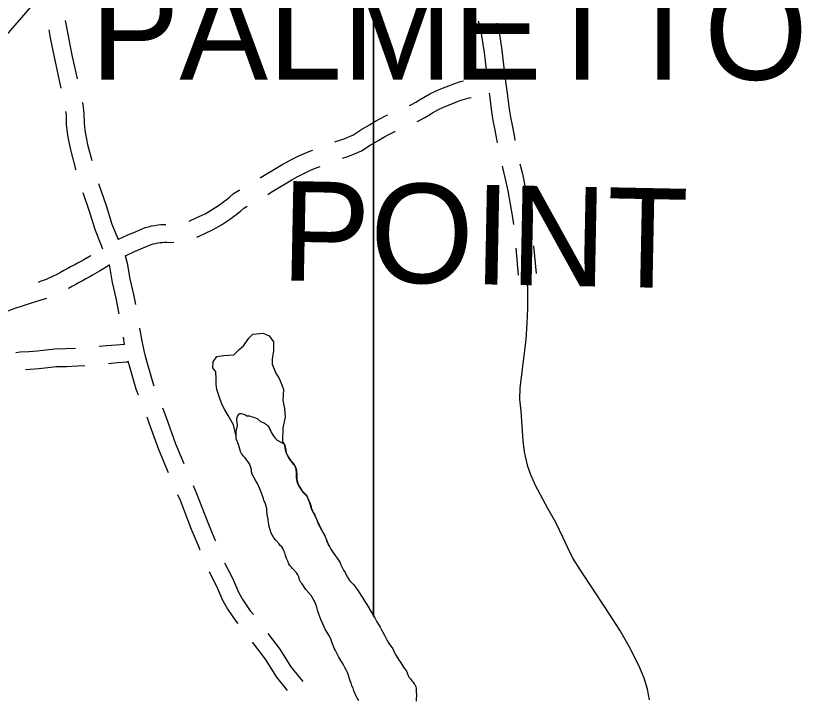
# Model space of a CAD drawing. Extents: x 3172231 to 3210228, y 940198 to 965780.
# Drawn here: x 3194436 to 3195755, y 958746 to 959893 of the extents above; entities that cross this region are included whole.
import ezdxf

# ---------------------------------------------------------------- set-up
doc = ezdxf.new("R2010")
doc.units = 0
for name, color, linetype in [('V-ROAD-CNTR', 7, 'Continuous'), ('V-SITE-VEGE', 7, 'Continuous'), ('V-TOPO-BNDY', 7, 'Continuous'), ('V-TOPO-GNAM-IDEN', 7, 'Continuous'), ('V-TOPO-SHOR', 7, 'Continuous')]:
    doc.layers.add(name, color=color, linetype=linetype)

msp = doc.modelspace()

# ---------------------------------------------------------------- linework, layer by layer
at = {"layer": 'V-ROAD-CNTR'}
for p, q in [((3195275.58, 959503.142), (3195279.661, 959457.863)), ((3195305.35, 959507.042), (3195309.539, 959460.555))]:
    msp.add_line(p, q, dxfattribs=at)
for points in [[(3194519.09, 959885.585), (3194523.347, 959862.254), (3194529.972, 959830.259), (3194539.183, 959787.634)], [(3195212.471, 959884.739), (3195215.026, 959874.08), (3195217.908, 959860.031), (3195220.382, 959845.875), (3195222.435, 959831.652), (3195224.094, 959817.166), (3195226.774, 959793.577)], [(3195244.227, 959880.956), (3195244.314, 959880.592), (3195247.384, 959865.629), (3195250.01, 959850.601), (3195252.191, 959835.502), (3195253.9, 959820.566), (3195257.134, 959792.106), (3195258.351, 959782.83)], [(3194491.472, 959869.817), (3194493.899, 959856.518), (3194500.622, 959824.049), (3194510.204, 959779.707), (3194511.631, 959771.879)], [(3195097.198, 959742.832), (3195101.654, 959745.123), (3195107.936, 959748.583), (3195114.111, 959752.216), (3195120.735, 959756.374), (3195131.1, 959762.037), (3195141.627, 959767.176), (3195152.38, 959771.827), (3195162.943, 959775.828), (3195171.562, 959779.176), (3195180.847, 959782.183), (3195187.896, 959784.025)], [(3195258.351, 959782.829), (3195260.866, 959763.636), (3195262.523, 959749.917), (3195264.462, 959736.481), (3195266.71, 959723.093), (3195269.305, 959709.567), (3195273.146, 959689.09), (3195274.155, 959684.125)], [(3195230.67, 959763.172), (3195231.1, 959759.888), (3195232.781, 959745.975), (3195234.818, 959731.853), (3195237.182, 959717.781), (3195239.831, 959703.975), (3195243.702, 959683.336), (3195244.337, 959680.214)], [(3194547.467, 959748.542), (3194548.513, 959744.923), (3194550.561, 959729.558), (3194551.011, 959712.275), (3194551.99, 959701.492), (3194553.106, 959694.895), (3194556.682, 959677.467), (3194563.843, 959650.262)], [(3195109.918, 959715.639), (3195115.752, 959718.639), (3195122.782, 959722.511), (3195129.695, 959726.578), (3195135.915, 959730.482), (3195144.88, 959735.379), (3195154.169, 959739.914), (3195163.654, 959744.017), (3195173.689, 959747.818), (3195181.622, 959750.9), (3195189.267, 959753.375), (3195197.038, 959755.406), (3195200.813, 959756.165)], [(3194519.864, 959732.799), (3194520.613, 959727.18), (3194521.047, 959710.527), (3194522.218, 959697.628), (3194523.614, 959689.377), (3194527.46, 959670.629), (3194536.661, 959635.673), (3194536.969, 959634.653)], [(3194971.921, 959681.639), (3194982.063, 959685.184), (3194987.528, 959687.034), (3194992.622, 959688.966), (3194997.652, 959691.08), (3195001.948, 959693.073), (3195015.48, 959701.655), (3195030.106, 959710.334), (3195039.137, 959715.698), (3195048.586, 959720.872), (3195058.207, 959725.714), (3195060.575, 959726.804)], [(3194984.669, 959654.315), (3194991.823, 959656.816), (3194997.66, 959658.792), (3195003.756, 959661.104), (3195009.778, 959663.634), (3195016.356, 959666.685), (3195031.172, 959676.083), (3195045.42, 959684.538), (3195054.005, 959689.636), (3195062.538, 959694.308), (3195071.229, 959698.682), (3195073.286, 959699.629)], [(3194846.425, 959621.17), (3194847.976, 959622.339), (3194884.369, 959643.978), (3194892.828, 959648.753), (3194901.471, 959653.307), (3194910.249, 959657.615), (3194919.272, 959661.717), (3194929.809, 959665.919), (3194934.629, 959667.754)], [(3195252.647, 959641.088), (3195257.215, 959621.647), (3195261.933, 959599.39), (3195266.135, 959577.035), (3195269.819, 959554.588), (3195271.459, 959542.919)], [(3195282.542, 959645.015), (3195286.495, 959628.189), (3195291.353, 959605.272), (3195295.683, 959582.235), (3195299.479, 959559.106), (3195301.206, 959546.817)], [(3194859.496, 959593.454), (3194864.722, 959597.393), (3194899.411, 959618.02), (3194907.196, 959622.415), (3194915.073, 959626.565), (3194923.067, 959630.487), (3194931.042, 959634.113), (3194940.703, 959637.965), (3194947.373, 959640.505)], [(3194575.179, 959611.906), (3194575.802, 959609.843), (3194587.833, 959574.741), (3194597.65, 959543.583), (3194606.721, 959520.706), (3194608.096, 959517.53)], [(3194548.692, 959596.413), (3194559.333, 959565.369), (3194569.362, 959533.533), (3194579.005, 959509.216), (3194582.042, 959502.199)], [(3194727.489, 959548.747), (3194739.902, 959554.666), (3194753.945, 959561.098), (3194766.006, 959568.149), (3194777.932, 959575.771), (3194783.447, 959579.905), (3194789.158, 959584.4), (3194794.752, 959589.025), (3194801.453, 959594.838), (3194811.439, 959600.589), (3194812.06, 959600.978)], [(3194740.196, 959521.57), (3194752.606, 959527.488), (3194767.797, 959534.446), (3194781.66, 959542.551), (3194795.03, 959551.095), (3194801.725, 959556.113), (3194807.996, 959561.05), (3194814.14, 959566.129), (3194818.929, 959570.282), (3194824.843, 959573.689)], [(3194608.274, 959517.961), (3194608.871, 959518.242), (3194623.481, 959524.837), (3194638.187, 959531.22), (3194653.654, 959537.658), (3194659.171, 959539.263), (3194664.297, 959540.499), (3194669.484, 959541.499), (3194674.72, 959542.26), (3194679.993, 959542.777), (3194685.271, 959543.048), (3194688.19, 959543.065)], [(3194619.852, 959490.254), (3194621.423, 959490.992), (3194635.625, 959497.405), (3194649.923, 959503.61), (3194663.64, 959509.32), (3194666.881, 959510.263), (3194670.655, 959511.173), (3194674.484, 959511.911), (3194678.344, 959512.472), (3194682.225, 959512.853), (3194686.127, 959513.052), (3194690.026, 959513.075), (3194695.14, 959512.866), (3194701.263, 959513.345)], [(3194562.465, 959490.967), (3194560.939, 959490.008), (3194550.455, 959483.736), (3194545.207, 959480.916), (3194539.609, 959477.897), (3194533.99, 959474.857), (3194528.35, 959471.797), (3194522.699, 959468.722), (3194517.044, 959465.636), (3194511.397, 959462.541), (3194506.077, 959459.62), (3194496.721, 959455.028), (3194487.147, 959450.837), (3194477.405, 959447.069), (3194473.778, 959445.845)], [(3194620.125, 959490.792), (3194623.184, 959478.133), (3194627.463, 959451.694), (3194633.798, 959425.644), (3194636.915, 959408.507)], [(3194593.584, 959475.28), (3194587.69, 959471.391), (3194576.627, 959464.434), (3194565.263, 959457.636), (3194559.427, 959454.5), (3194553.867, 959451.501), (3194548.28, 959448.479), (3194542.672, 959445.437), (3194537.055, 959442.38), (3194531.438, 959439.314), (3194525.825, 959436.239), (3194524.101, 959435.292)], [(3194593.195, 959474.515), (3194593.754, 959472.205), (3194598.035, 959445.744), (3194604.44, 959419.41), (3194609.223, 959393.114)], [(3195499.777, 958745.186), (3195496.709, 958762.964), (3195491.009, 958781.314), (3195482, 958802.325), (3195465.854, 958834.481), (3195450.367, 958861.637), (3195425.246, 958899.959), (3195384.065, 958962.392), (3195371.306, 958982.872), (3195362.823, 958999.994), (3195354.758, 959017.113), (3195342.587, 959042.445), (3195329.295, 959066.257), (3195308.754, 959104.548), (3195300.556, 959122.638), (3195295.522, 959136.823), (3195290.144, 959161.274), (3195287.635, 959179.743), (3195284.374, 959229.564), (3195282.433, 959249.692), (3195282.976, 959267.999), (3195289.736, 959322.885), (3195292.972, 959349.081), (3195294.414, 959377.094), (3195295.559, 959402.194), (3195295.493, 959432.714), (3195294.6, 959459.209)], [(3194487.68, 959418.878), (3194487.617, 959418.853), (3194476.543, 959415.116), (3194462.326, 959410.904), (3194448.558, 959406.574), (3194434.856, 959402.022), (3194422.448, 959397.668), (3194414.54, 959393.089), (3194405.006, 959387.987), (3194395.302, 959383.196), (3194394.782, 959382.961)], [(3194643.995, 959369.139), (3194647.83, 959347.016), (3194651.249, 959331.487), (3194653.328, 959322.047), (3194666.12, 959276.898), (3194667.999, 959272.207)], [(3194616.219, 959353.731), (3194618.297, 959341.738)], [(3194576.034, 959338.558), (3194588.947, 959339.688), (3194604.487, 959340.957), (3194618.771, 959342.04)], [(3194436.605, 959328.245), (3194443.367, 959329.054), (3194458.215, 959329.954), (3194472.466, 959331.081), (3194486.696, 959332.474), (3194501.726, 959334.224), (3194520.299, 959334.65), (3194536.234, 959335.381)], [(3194591.742, 959309.816), (3194606.843, 959311.049), (3194622.224, 959312.216), (3194626.005, 959312.481)], [(3194624.485, 959313.795), (3194637.686, 959267.206), (3194641.695, 959257.196)], [(3194452.314, 959299.541), (3194460.305, 959300.026), (3194475.11, 959301.197), (3194489.892, 959302.644), (3194503.81, 959304.264), (3194521.331, 959304.666), (3194539.707, 959305.509), (3194551.964, 959306.358)], [(3194682.408, 959234.895), (3194687.833, 959220.338), (3194704.594, 959174.733), (3194718.15, 959141.516)], [(3194656.001, 959219.845), (3194659.697, 959209.926), (3194676.618, 959163.887), (3194691.87, 959126.515)], [(3194733.96, 959104.773), (3194739.699, 959091.507), (3194758.711, 959042.358), (3194769.937, 959015.385), (3194771.29, 959012.015)], [(3194707.75, 959089.802), (3194711.931, 959080.135), (3194730.869, 959031.182), (3194742.167, 959004.033), (3194744.988, 958997.006)], [(3194786.841, 958975.176), (3194791.964, 958964.179), (3194800.192, 958948.918), (3194809.939, 958925.731), (3194817.491, 958912.526), (3194829.909, 958894.498), (3194834.99, 958887.967)], [(3194760.704, 958960.238), (3194765.142, 958950.715), (3194773.098, 958935.956), (3194782.991, 958912.423), (3194792.073, 958896.542), (3194805.697, 958876.764), (3194808.698, 958872.906)], [(3194859.505, 958856.36), (3194879.297, 958830.155), (3194898.143, 958800.364), (3194918.159, 958775.513)], [(3194833.258, 958841.334), (3194833.303, 958841.276), (3194854.609, 958813.067), (3194873.705, 958782.88), (3194891.805, 958760.407)]]:
    msp.add_lwpolyline(points, dxfattribs=at)
at = {"layer": 'V-SITE-VEGE'}
for p, q in [((3195036.827, 962128.822), (3195036.827, 958885.586)), ((3195036.827, 958885.586), (3195038.934, 958882.328)), ((3195038.934, 958882.328), (3195040.832, 958879.096)), ((3195040.832, 958879.096), (3195042.502, 958875.862)), ((3195042.502, 958875.862), (3195046.297, 958869.866)), ((3195046.297, 958869.866), (3195047.96, 958866.863)), ((3195047.96, 958866.863), (3195049.872, 958862.704)), ((3195049.872, 958862.704), (3195052.246, 958858.78)), ((3195052.246, 958858.78), (3195054.867, 958853.468)), ((3195054.867, 958853.468), (3195059.15, 958845.613)), ((3195059.15, 958845.613), (3195061.059, 958841.685)), ((3195061.059, 958841.685), (3195063.184, 958838.923)), ((3195063.184, 958838.923), (3195068.872, 958830.391)), ((3195068.872, 958830.391), (3195070.776, 958826.694)), ((3195070.776, 958826.694), (3195071.497, 958824.845)), ((3195071.497, 958824.845), (3195072.208, 958823.69)), ((3195072.208, 958823.69), (3195074.117, 958819.762)), ((3195074.117, 958819.762), (3195078.139, 958813.998)), ((3195078.139, 958813.998), (3195079.572, 958811.228)), ((3195079.572, 958811.228), (3195081.231, 958808.459)), ((3195081.231, 958808.459), (3195088.336, 958798.085)), ((3195088.336, 958798.085), (3195090.935, 958794.862)), ((3195090.935, 958794.862), (3195092.36, 958792.091)), ((3195092.36, 958792.091), (3195093.8, 958788.62)), ((3195093.8, 958788.62), (3195094.767, 958785.609)), ((3195094.767, 958785.609), (3195096.434, 958782.375)), ((3195096.434, 958782.375), (3195096.907, 958781.685)), ((3195096.907, 958781.685), (3195098.787, 958780.079)), ((3195098.787, 958780.079), (3195101.152, 958776.858)), ((3195101.152, 958776.858), (3195103.274, 958774.556)), ((3195103.274, 958774.556), (3195105.166, 958771.789)), ((3195105.166, 958771.789), (3195106.108, 958770.872)), ((3195106.108, 958770.872), (3195107.546, 958767.402)), ((3195107.546, 958767.402), (3195108.285, 958763.925)), ((3195108.285, 958763.925), (3195108.562, 958760.441)), ((3195108.562, 958760.441), (3195108.675, 958751.143)), ((3195108.675, 958751.143), (3195108.498, 958746.955)), ((3195108.498, 958746.955), (3195108.55, 958742.773))]:
    msp.add_line(p, q, dxfattribs=at)
for points in [[(3194943.501, 959041.789), (3194949.934, 959029.084), (3194951.599, 959026.081), (3194952.07, 959025.622), (3194953.496, 959023.083), (3194956.602, 959016.38), (3194957.819, 959011.977), (3194959.254, 959008.743), (3194963.054, 959002.277), (3194965.204, 958997.655), (3194967.102, 958994.423), (3194972.077, 958987.046), (3194975.618, 958982.905), (3194979.167, 958977.603), (3194980.599, 958974.83), (3194981.801, 958971.59), (3194986.563, 958962.583), (3194989.168, 958958.663), (3194990.364, 958955.888), (3194992.737, 958951.962), (3194994.644, 958948.269), (3194996.536, 958945.503), (3195002.899, 958938.607), (3195009.985, 958929.626), (3195016.394, 958919.014), (3195018.52, 958916.251), (3195018.526, 958915.784), (3195022.314, 958910.021), (3195025.405, 958904.711), (3195028.958, 958899.408), (3195034.906, 958888.556), (3195036.827, 958885.586), (3195036.827, 962128.822)], [(3194880.265, 959004.274), (3194877.9, 959007.5), (3194872.485, 959013.013), (3194869.415, 959016.927), (3194865.13, 959024.779), (3194861.741, 959035.662), (3194861.239, 959038.678), (3194860.254, 959043.084), (3194859.746, 959046.563), (3194859.718, 959048.89), (3194859.232, 959050.51), (3194858.47, 959055.849), (3194857.692, 959062.347), (3194857.414, 959066.064), (3194856.441, 959069.54), (3194855.937, 959072.554), (3194854.735, 959075.794), (3194852.826, 959079.722), (3194851.853, 959083.2), (3194847.276, 959096.162), (3194845.846, 959098.933), (3194841.783, 959107.95), (3194839.647, 959111.409), (3194836.313, 959117.879), (3194832.987, 959123.65), (3194832.008, 959127.588), (3194831.736, 959130.84), (3194830.753, 959135.012), (3194828.35, 959141.261), (3194821.483, 959151.404), (3194818.659, 959154.159), (3194815.354, 959158.302), (3194813.447, 959161.999), (3194809.816, 959173.578), (3194807.41, 959180.289), (3194806.439, 959183.533), (3194806.156, 959187.482), (3194801.44, 959206.356), (3194792.535, 959222.194), (3194786.6, 959233.083), (3194782.643, 959240.009), (3194778.686, 959250.898), (3194773.738, 959265.744), (3194772.749, 959274.653), (3194772.749, 959283.562), (3194771.76, 959295.44), (3194766.812, 959302.369), (3194767.803, 959312.267), (3194773.738, 959321.175), (3194785.611, 959323.156), (3194802.429, 959324.145), (3194811.332, 959333.054), (3194818.258, 959338.993), (3194827.161, 959351.861), (3194834.085, 959358.789), (3194850.903, 959360.767), (3194861.784, 959355.819), (3194868.708, 959345.921), (3194868.708, 959331.073), (3194866.732, 959317.217), (3194866.732, 959308.308), (3194872.667, 959293.46), (3194878.602, 959284.553), (3194882.561, 959273.664), (3194885.531, 959265.744), (3194884.539, 959247.929), (3194887.507, 959234.072), (3194888.496, 959219.224), (3194884.539, 959201.406), (3194883.925, 959177.983), (3194886.282, 959175.223), (3194887.253, 959171.981), (3194888, 959168.036), (3194888.275, 959164.553), (3194889.485, 959160.616), (3194890.925, 959157.147), (3194893.774, 959152.299), (3194895.898, 959149.768), (3194900.159, 959143.544), (3194901.335, 959142.631), (3194903.698, 959139.403), (3194905.365, 959136.169), (3194906.103, 959132.925), (3194906.666, 959125.026), (3194906.76, 959117.356), (3194908.722, 959109.244), (3194910.152, 959106.471), (3194916.558, 959096.09), (3194922.202, 959090.812), (3194924.092, 959088.279), (3194928.876, 959077.41), (3194929.847, 959074.166), (3194931.324, 959067.676), (3194932.518, 959065.134), (3194934.181, 959062.132), (3194936.077, 959059.134), (3194937.761, 959054.739), (3194941.343, 959047.11), (3194942.303, 959044.564), (3194943.489, 959042.719), (3194943.501, 959041.789)], [(3195012.056, 958743.668), (3195009.922, 958747.129), (3195007.782, 958751.055), (3195003.717, 958760.071), (3195002.271, 958764.238), (3195000.356, 958768.631), (3194999.139, 958773.032), (3194997.464, 958776.964), (3194996.258, 958780.438), (3194994.798, 958785.767), (3194993.11, 958790.627), (3194991.207, 958794.092), (3194989.295, 958798.251), (3194985.725, 958804.95), (3194980.271, 958813.484), (3194978.373, 958816.714), (3194972.659, 958827.571), (3194970.029, 958833.35), (3194969.062, 958836.361), (3194967.862, 958839.136), (3194966.896, 958842.378), (3194964.972, 958847.469), (3194961.647, 958853.24), (3194959.977, 958856.474), (3194956.187, 958862.239), (3194948.529, 958879.813), (3194944.933, 958888.834), (3194943.243, 958893.696), (3194941.3, 958900.414), (3194938.164, 958909.675), (3194936.735, 958912.446), (3194931.987, 958920.292), (3194923.034, 958929.946), (3194916.869, 958939.402), (3194914.516, 958941.929), (3194912.601, 958946.322), (3194911.141, 958951.651), (3194910.42, 958953.502), (3194909.474, 958954.653), (3194908.046, 958957.424), (3194900.975, 958965.241), (3194898.609, 958968.467), (3194896.258, 958970.529), (3194894.831, 958973.302), (3194893.151, 958977.466), (3194891.249, 958980.931), (3194889.076, 958987.413), (3194887.861, 958991.583), (3194886.188, 958995.281), (3194884.285, 958998.744), (3194882.624, 959001.513), (3194880.265, 959004.274)]]:
    msp.add_lwpolyline(points, dxfattribs=at)
at = {"layer": 'V-TOPO-BNDY'}
msp.add_line((3195595.058, 961212.714), (3193995.175, 959372.609), dxfattribs=at)
at = {"layer": 'V-TOPO-SHOR'}
for points in [[(3194806.156, 959187.482), (3194806.119, 959190.503), (3194806.316, 959193.528), (3194806.949, 959198.65), (3194807.838, 959201.916), (3194808.253, 959205.873), (3194807.453, 959214.233), (3194807.414, 959217.487), (3194808.534, 959220.756), (3194811.268, 959225.206), (3194812.194, 959225.683), (3194814.52, 959225.481), (3194818.485, 959224.366), (3194821.291, 959223.238), (3194824.097, 959221.878), (3194828.516, 959221.702), (3194831.549, 959220.809), (3194835.518, 959219.464), (3194841.595, 959216.981), (3194847.231, 959212.4), (3194850.272, 959210.813), (3194853.545, 959209.457), (3194856.828, 959207.173), (3194859.181, 959204.878), (3194861.538, 959202.117), (3194862.745, 959198.646), (3194864.405, 959195.875), (3194865.604, 959193.1), (3194869.401, 959186.87), (3194871.999, 959183.415), (3194875.055, 959180.664), (3194882.307, 959177.033), (3194885.352, 959175.212)], [(3194908.046, 958957.424), (3194900.975, 958965.241), (3194898.609, 958968.467), (3194896.258, 958970.529), (3194894.831, 958973.302), (3194893.151, 958977.466), (3194891.249, 958980.931), (3194889.076, 958987.413), (3194887.861, 958991.583), (3194886.188, 958995.281), (3194884.285, 958998.744), (3194882.624, 959001.513), (3194880.265, 959004.274), (3194877.9, 959007.5), (3194872.485, 959013.013), (3194869.415, 959016.927), (3194865.132, 959024.779), (3194861.741, 959035.662), (3194861.239, 959038.678), (3194860.254, 959043.084), (3194859.746, 959046.563), (3194859.718, 959048.89), (3194859.232, 959050.51), (3194858.47, 959055.849), (3194857.692, 959062.347), (3194857.414, 959066.064), (3194856.441, 959069.54), (3194855.937, 959072.554), (3194854.735, 959075.794), (3194852.826, 959079.722), (3194851.853, 959083.2), (3194847.276, 959096.162), (3194845.846, 959098.933), (3194841.783, 959107.95), (3194839.647, 959111.409), (3194836.313, 959117.879), (3194832.985, 959123.65), (3194832.008, 959127.588), (3194831.736, 959130.84), (3194830.753, 959135.012), (3194828.35, 959141.261), (3194821.483, 959151.404), (3194818.659, 959154.159), (3194815.354, 959158.302), (3194813.447, 959161.999), (3194809.816, 959173.578), (3194807.41, 959180.289), (3194806.439, 959183.533), (3194806.156, 959187.482)], [(3194885.352, 959175.212), (3194887.712, 959172.452), (3194888.682, 959169.208), (3194889.43, 959165.265), (3194889.704, 959161.782), (3194890.915, 959157.843), (3194892.352, 959154.374), (3194895.203, 959149.528), (3194897.327, 959146.997), (3194901.589, 959140.773), (3194902.762, 959139.858), (3194905.128, 959136.632), (3194906.795, 959133.398), (3194907.532, 959130.152), (3194908.095, 959122.255), (3194908.19, 959114.583), (3194910.152, 959106.471), (3194911.579, 959103.7), (3194917.985, 959093.317), (3194923.632, 959088.039), (3194925.522, 959085.508), (3194930.306, 959074.639), (3194931.277, 959071.395), (3194932.751, 959064.905), (3194933.945, 959062.364), (3194935.61, 959059.361), (3194937.507, 959056.363), (3194939.188, 959051.966), (3194942.77, 959044.339), (3194943.733, 959041.793), (3194944.918, 959039.948), (3194944.929, 959039.018), (3194951.364, 959026.311), (3194953.029, 959023.31), (3194953.5, 959022.851), (3194954.925, 959020.312), (3194958.032, 959013.609), (3194959.248, 959009.206), (3194960.684, 959005.97), (3194963.054, 959002.277)], [(3194963.054, 959002.277), (3194965.204, 958997.655), (3194967.102, 958994.423), (3194972.077, 958987.046), (3194975.616, 958982.905), (3194979.167, 958977.603), (3194980.597, 958974.83), (3194981.801, 958971.59), (3194986.56, 958962.583), (3194989.168, 958958.663), (3194990.364, 958955.888), (3194992.737, 958951.964), (3194994.644, 958948.269), (3194996.536, 958945.503), (3195002.899, 958938.607), (3195009.985, 958929.629), (3195016.394, 958919.014), (3195018.52, 958916.251), (3195018.526, 958915.784), (3195022.316, 958910.021), (3195025.405, 958904.711), (3195028.958, 958899.408), (3195034.906, 958888.556), (3195038.934, 958882.328), (3195040.835, 958879.096), (3195042.502, 958875.862), (3195046.297, 958869.866), (3195047.96, 958866.863), (3195049.872, 958862.704), (3195052.246, 958858.78), (3195054.867, 958853.465), (3195059.15, 958845.613), (3195061.059, 958841.685), (3195063.184, 958838.923), (3195068.872, 958830.391), (3195070.776, 958826.694), (3195071.497, 958824.845), (3195072.208, 958823.69), (3195074.117, 958819.762), (3195078.141, 958813.998), (3195079.57, 958811.228), (3195081.231, 958808.459), (3195088.336, 958798.085), (3195090.933, 958794.862), (3195092.36, 958792.091), (3195093.8, 958788.62), (3195094.767, 958785.609), (3195096.434, 958782.375), (3195096.907, 958781.685), (3195098.787, 958780.079), (3195101.152, 958776.856), (3195103.274, 958774.556), (3195105.166, 958771.789), (3195106.108, 958770.872), (3195107.546, 958767.402), (3195108.285, 958763.925), (3195108.562, 958760.441), (3195108.677, 958751.143), (3195108.496, 958746.955), (3195108.55, 958742.771)], [(3195012.056, 958743.668), (3195009.922, 958747.129), (3195007.782, 958751.055), (3195003.717, 958760.071), (3195002.271, 958764.238), (3195000.356, 958768.631), (3194999.139, 958773.032), (3194997.464, 958776.964), (3194996.258, 958780.438), (3194994.798, 958785.767), (3194993.11, 958790.627), (3194991.207, 958794.092), (3194989.295, 958798.251), (3194985.725, 958804.95), (3194980.271, 958813.484), (3194978.373, 958816.714), (3194972.659, 958827.571), (3194971.461, 958830.346), (3194970.029, 958833.35), (3194969.062, 958836.361), (3194967.864, 958839.136), (3194966.896, 958842.378), (3194964.972, 958847.469), (3194961.647, 958853.24), (3194959.977, 958856.474), (3194956.187, 958862.239), (3194948.529, 958879.813), (3194944.931, 958888.834), (3194943.243, 958893.696), (3194941.3, 958900.414), (3194938.162, 958909.675), (3194936.735, 958912.446), (3194931.987, 958920.292), (3194923.034, 958929.946), (3194916.871, 958939.402), (3194914.516, 958941.929), (3194912.601, 958946.322), (3194911.141, 958951.651), (3194910.42, 958953.502), (3194909.476, 958954.653), (3194908.046, 958957.424)]]:
    msp.add_lwpolyline(points, dxfattribs=at)

# ---------------------------------------------------------------- texts
at = {"layer": 'V-TOPO-GNAM-IDEN'}
msp.add_text('PALMETTO', height=166.9997, dxfattribs=at).set_placement((3194561.798, 959785.865))
msp.add_text('POINT', height=166.9997, rotation=358.874298, dxfattribs=at).set_placement((3194880.592, 959449.195))

doc.saveas('drawing.dxf')
